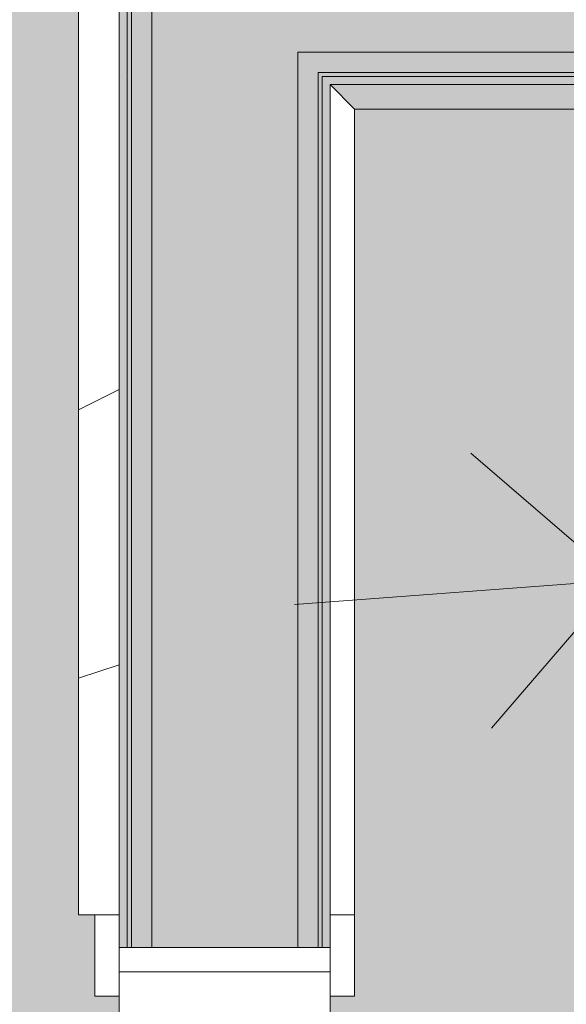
# Model space of a CAD drawing. Header units: millimetres. Extents: x 5980700 to 6194397, y -12939 to 2351883.
# Tile 301 of 587: x 6080295 to 6080632, y -581 to 25. Entities that reach past the tile are written whole.
import ezdxf

# ---------------------------------------------------------------- set-up
doc = ezdxf.new("R2010")
doc.units = ezdxf.units.MM
for name, color, linetype, lineweight in [('A-DETL-THIN', 151, 'Continuous', 9), ('A-DOOR', 31, 'Continuous', 9), ('A-FLOR-PATT', 8, 'Continuous', 18), ('A-WALL', 113, 'Continuous', 18), ('A-WALL-PATT', 111, 'Continuous', 25)]:
    doc.layers.add(name, color=color, linetype=linetype, lineweight=lineweight)
pattern_1 = [(49.99999999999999, (0, 0), (182.184668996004, -15.93908553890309), [19.05, -209.55]), (355, (0, 0), (-35.24242749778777, 191.0566080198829), [15.24, -167.64]), (100.451, (15.182, -1.328), (146.9425016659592, 175.1166878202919), [16.19, -178.09]), (46.184, (0, 50.8), (271.0788941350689, -42.04327417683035), [28.575, -314.325]), (96.636, (22.59, 47.297), (237.4025071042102, 247.4272132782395), [24.285, -267.135]), (351.184, (0, 50.8), (237.404605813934, 247.4251178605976), [22.86, -251.46]), (21, (25.4, 38.1), (151.6148798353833, -102.2655185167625), [19.05, -209.55]), (326, (25.4, 38.1), (61.80235996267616, 184.1877424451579), [15.24, -167.64]), (71.45100000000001, (38.035, 29.578), (213.4170626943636, 81.92136778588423), [16.19, -178.09]), (37.50000000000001, (0, 0), (3.08832282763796, 84.55507579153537), [8.382, -157.226, 8.382, -161.798, -168.275]), (37.50000000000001, (0, 0), (3.08832282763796, 84.55507579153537), [-335.788, 8.382, -159.893]), (7.499999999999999, (0, 0), (66.81943811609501, 100.1807470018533), [8.382, -88.646, 8.382, -153.416, -64.135]), (7.499999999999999, (0, 0), (66.81943811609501, 100.1807470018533), [-258.826, 8.382, -55.753]), (327.5, (-56.642, 0), (135.5904877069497, -5.7289126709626), [8.382, -55.118, 8.382, -189.738, -262.89]), (327.5, (-56.642, 0), (135.5904877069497, -5.7289126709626), [-261.62, 8.382, -254.508]), (317.5, (-82.042, 0), (148.1288864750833, 25.42676126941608), [8.382, -74.168, 8.382, -123.19, -186.69]), (317.5, (-82.042, 0), (148.1288864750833, 25.42676126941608), [-214.122, 8.382, -178.308])]

# ---------------------------------------------------------------- blocks, each defined once
blk = doc.blocks.new('FX-ESQ-INT_PORTA_VISOR-1FL - 92x210cm_100x215cm-1FL-MAD-3_0cmFolha_Maçaneta 01-V93-PLANTA DE CAIMENTO DE PISOS - 1 PAV_')
at = {"layer": 'A-DOOR', "color": 250, "lineweight": 5}
for p, q in [((519.9999999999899, 80.0000000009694), (469.9999999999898, 80.0000000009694)), ((469.9999999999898, 80.0000000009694), (469.9999999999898, 65.00000000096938)), ((519.9999999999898, 65.00000000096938), (519.9999999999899, 80.0000000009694)), ((484.9999999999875, 65.0000000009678), (459.9999999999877, 65.00000000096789)), ((469.9999999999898, 65.00000000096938), (519.9999999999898, 65.00000000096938)), ((499.9999999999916, 65.00000000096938), (484.9999999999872, 65.00000000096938)), ((484.9999999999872, 65.00000000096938), (484.9999999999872, -65.00000000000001)), ((484.999999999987, -65.00000000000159), (484.9999999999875, 65.0000000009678)), ((499.9999999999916, -65.00000000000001), (499.9999999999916, 65.00000000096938)), ((449.9999999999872, -65.00000000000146), (484.999999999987, -65.00000000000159)), ((519.9999999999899, -65.00000000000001), (469.9999999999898, -65.00000000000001)), ((469.9999999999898, -65.00000000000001), (469.9999999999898, -80.00000000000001)), ((484.9999999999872, -65.00000000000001), (499.9999999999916, -65.00000000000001)), ((519.9999999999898, -80.00000000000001), (519.9999999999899, -65.00000000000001)), ((469.9999999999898, -80.00000000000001), (519.9999999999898, -80.00000000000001))]:
    blk.add_line(p, q, dxfattribs=at)
blk = doc.blocks.new('BE-PMSa-MOD-ARQ-CONEXAODOFUTURO-EX-000-R_rvt-2-PLANTA DE CAIMENTO DE PISOS - 1 PAV_')
at = {"layer": 'A-FLOR-PATT', "lineweight": 5}
h = blk.add_hatch(dxfattribs=at)
h.set_pattern_fill('FP_100', color=133, style=0, pattern_type=2)
h.set_pattern_definition(pattern_1)
h.paths.add_polyline_path([(-1916.114845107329, -8177.825683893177), (-1683.614845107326, -8177.825683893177), (-1683.614845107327, -1915.841005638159), (-3033.614845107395, -1915.841005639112), (-3033.614845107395, -1900.841005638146), (-3933.614845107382, -1900.841005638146), (-3933.614845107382, -2050.841005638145), (-1818.614845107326, -2050.841005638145), (-1818.614845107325, -8042.852683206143), (-4146.617820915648, -8042.852683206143), (-4146.617820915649, -4063.841794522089), (-3970.61666258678, -4063.841794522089), (-3970.61666258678, -3457.84179452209), (-4146.617820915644, -3457.84179452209), (-4146.617820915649, -2138.841794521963), (-3970.61666258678, -2138.841794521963), (-3970.61666258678, -2050.841005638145), (-3963.614845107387, -2050.841005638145), (-3963.614845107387, -1900.841005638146), (-3973.614845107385, -1900.841005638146), (-3973.614845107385, -1915.841005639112), (-4105.616662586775, -1915.841005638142), (-4105.616662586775, -2003.84179452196), (-4281.617820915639, -2003.84179452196), (-4281.617820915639, -3592.841794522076), (-4105.61666258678, -3592.841794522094), (-4105.61666258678, -3928.841794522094), (-4281.617820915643, -3928.841794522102), (-4281.615120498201, -8177.82568389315), (-1916.459753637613, -8177.825683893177)])
h.paths.add_polyline_path([(8258.385255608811, -8167.825683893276), (15620.8643440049, -8167.825683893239), (15620.86434400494, -1925.841005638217), (12311.88333741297, -1925.841005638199), (12311.88333741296, -2018.841794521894), (11955.88333741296, -2018.841794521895), (11955.88333741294, -1925.841005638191), (9541.385154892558, -1925.841005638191), (9541.385154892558, -1915.841005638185), (9491.385154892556, -1915.841005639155), (9491.385154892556, -1900.841005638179), (8591.38515489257, -1900.841005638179), (8591.38515489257, -2050.841005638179), (11830.88333741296, -2050.841005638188), (11830.88333741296, -2143.841794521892), (12436.88333741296, -2143.841794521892), (12436.88333741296, -2050.841005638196), (15495.86434400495, -2050.841005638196), (15495.86434400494, -8042.825683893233), (8383.385255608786, -8042.825683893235), (8383.385255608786, -4063.841794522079), (8559.379702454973, -4063.841794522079), (8559.379702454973, -3457.841794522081), (8383.385255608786, -3457.84179452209), (8383.385255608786, -2138.841794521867), (8559.379702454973, -2138.84179452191), (8559.379702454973, -2050.841005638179), (8561.385154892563, -2050.753085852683), (8561.385154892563, -1900.841005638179), (8551.38515489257, -1900.841005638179), (8551.38515489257, -1915.841005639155), (8501.385154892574, -1915.841005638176), (8501.385154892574, -1925.841005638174), (8434.379702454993, -1925.841005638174), (8434.379702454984, -2013.841794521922), (8258.385255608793, -2013.841794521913), (8258.385255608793, -3582.841794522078), (8434.379702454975, -3582.841794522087), (8434.379702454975, -3938.841794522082), (8258.385255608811, -3938.841794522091), (8258.385255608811, -8156.700611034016)])
h.paths.add_polyline_path([(19984.7546155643, -8167.825683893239), (20089.38682609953, -8167.825683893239), (20089.38682609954, -5194.841794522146), (19913.3833374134, -5194.841794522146), (19913.3833374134, -4838.841794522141), (20089.38682609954, -4838.841794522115), (20089.38682609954, -2013.84179452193), (19913.3833374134, -2013.841794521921), (19913.3833374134, -1657.841794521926), (20089.38682609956, -1657.841794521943), (20089.38682609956, 1166.158205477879), (19913.38333741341, 1166.158205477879), (19913.38333741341, 1522.158205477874), (20089.38682609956, 1522.158205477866), (20089.38682609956, 4296.158205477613), (19913.38333741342, 4296.15820547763), (19913.3833374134, 4461.658994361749), (15971.88333741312, 4461.658994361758), (15971.88333741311, 4296.15820547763), (15800.86434400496, 4296.15820547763), (15800.86434400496, -605.8410056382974), (15790.86434400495, -605.8410056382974), (15790.86434400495, -655.841005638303), (15775.86434400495, -655.841005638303), (15775.86434400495, -1555.841005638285), (16091.88333741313, -1555.841005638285), (16091.88333741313, -1527.841794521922), (15925.86434400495, -1527.841794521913), (15925.86434400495, 4171.158205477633), (16096.88333741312, 4171.158205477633), (16097.48518693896, 4336.658994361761), (19788.38333741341, 4336.658994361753), (19788.38333741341, 4171.158205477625), (19964.38682609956, 4171.158205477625), (19964.38682609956, 1647.158205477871), (19788.38333741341, 1647.158205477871), (19788.38333741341, 1041.158205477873), (19964.38682609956, 1041.158205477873), (19964.38682609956, -1532.84179452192), (19788.38333741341, -1532.84179452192), (19788.38333741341, -2138.841794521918), (19964.38682609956, -2138.841794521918), (19964.38682609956, -4713.841794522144), (19788.3833374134, -4713.841794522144), (19788.3833374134, -5319.841794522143), (19964.38682609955, -5319.841794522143), (19964.38682609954, -8042.82568389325), (15925.86434400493, -8042.825683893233), (15925.86434400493, -2143.841794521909), (16091.88333741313, -2143.841794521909), (16091.88333741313, -1585.841005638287), (15775.86434400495, -1585.841005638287), (15775.86434400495, -1595.841005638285), (15790.86434400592, -1595.841005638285), (15790.86434400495, -1652.84179452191), (15966.88333741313, -1653.220801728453), (15966.88333741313, -2018.84179452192), (15800.86434400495, -2018.841794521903), (15800.86434400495, -8167.825683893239), (19925.14432074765, -8167.825683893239)])
h.paths.add_polyline_path([(-5690.728343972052, -8167.825683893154), (-4451.617820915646, -8167.825683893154), (-4451.617820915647, -1925.841005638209), (-4506.114845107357, -1925.84100563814), (-4506.114845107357, -1915.841005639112), (-4536.11484510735, -1915.841005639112), (-4536.11484510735, -1900.841005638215), (-4546.114845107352, -1900.841005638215), (-4546.114845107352, -2740.841005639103), (-4536.114845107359, -2740.841005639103), (-4536.114845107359, -2751.8410056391), (-4516.109778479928, -2751.8410056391), (-4516.109778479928, -2640.8410056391), (-4497.109778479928, -2640.8410056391), (-4497.109778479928, -2770.841005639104), (-4536.114845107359, -2770.841005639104), (-4536.114845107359, -2780.841005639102), (-4546.114845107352, -2780.841005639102), (-4546.114845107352, -2820.841005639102), (-4576.114845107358, -2820.841005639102), (-4576.617820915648, -8042.852683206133), (-11628.61484510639, -8042.852683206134), (-11628.6148451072, -2138.841794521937), (-11585.61666258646, -2138.841794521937), (-11585.61666258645, -2050.841005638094), (-8474.116662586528, -2050.841005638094), (-8474.116662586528, -2138.841794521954), (-7858.116662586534, -2138.841794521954), (-7858.116662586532, -2050.841005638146), (-4576.617820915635, -2050.841005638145), (-4576.617820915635, -1900.841005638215), (-5476.114845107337, -1900.841005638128), (-5476.114845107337, -1915.841005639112), (-5528.614845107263, -1915.841005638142), (-5528.614845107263, -1925.841005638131), (-7983.116662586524, -1925.841005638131), (-7983.116662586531, -2013.841794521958), (-8324.11666258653, -2013.841794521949), (-8324.11666258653, -2003.841794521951), (-8339.116662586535, -2003.84179452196), (-8339.116662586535, -1925.841005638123), (-11720.61666258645, -1925.841005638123), (-11720.61666258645, -2003.841794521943), (-11753.61484510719, -2003.841794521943), (-11753.61034441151, -8167.825683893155), (-5985.163661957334, -8167.825683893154)])
h.paths.add_polyline_path([(-15701.5291554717, -8167.825683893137), (-11933.6148451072, -8167.825683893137), (-11933.6148451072, -2013.841794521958), (-12076.61666258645, -2013.841794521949), (-12076.61666258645, -1657.841794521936), (-11923.61484510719, -1657.841794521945), (-11923.61484510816, -1515.8410056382), (-11908.61484510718, -1515.8410056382), (-11908.61484510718, -1505.841005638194), (-12058.61484510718, -1505.841005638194), (-12058.61484510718, -1532.841794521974), (-12201.61666258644, -1532.841794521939), (-12201.61666258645, -2138.841794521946), (-12058.61484510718, -2138.841794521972), (-12058.61484510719, -8042.851795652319), (-16321.61588608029, -8042.826571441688), (-16321.61588608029, -5319.841794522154), (-16145.61666258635, -5319.841794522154), (-16145.61666258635, -4713.841794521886), (-16321.61588608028, -4713.681888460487), (-16321.61588608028, -2138.84179452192), (-16145.61666258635, -2138.841794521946), (-16145.61666258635, -1532.841794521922), (-16321.61588608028, -1532.841794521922), (-16321.61588608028, 1041.158205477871), (-16145.61666258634, 1041.158205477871), (-16145.61666258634, 1647.158205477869), (-16321.61588608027, 1647.158205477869), (-16321.61588608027, 4171.158205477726), (-16145.61666258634, 4171.158205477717), (-16145.61666258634, 4336.658994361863), (-12201.61666258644, 4336.658994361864), (-12201.61666258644, 4171.158205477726), (-12058.61484510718, 4171.158205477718), (-12058.61484510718, -1475.841005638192), (-11908.61484510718, -1475.841005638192), (-11908.61484510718, -575.8410056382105), (-11923.61484510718, -575.8410056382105), (-11923.61484510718, -525.8410056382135), (-11933.61484510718, -525.8410056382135), (-11933.61484510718, 4296.158205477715), (-12076.61666258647, 4296.158205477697), (-12076.61666258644, 4461.658994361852), (-16270.61666258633, 4461.658994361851), (-16270.61666258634, 4296.158205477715), (-16446.62225526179, 4296.158205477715), (-16446.61588608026, 1522.158205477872), (-16270.61666258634, 1522.158205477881), (-16270.61666258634, 1166.158205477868), (-16446.62225526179, 1166.158205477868), (-16446.61588608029, -1657.841794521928), (-16270.61666258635, -1657.841794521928), (-16270.61666258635, -2013.841794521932), (-16446.6222552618, -2013.841794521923), (-16446.61588608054, -4838.841794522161), (-16270.61666258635, -4838.841794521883), (-16270.61666258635, -5194.841794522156), (-16446.62225526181, -5194.841794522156), (-16446.61573815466, -8167.825683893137), (-15735.98765560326, -8167.825683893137)])
h.paths.add_polyline_path([(8551.38515489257, -1770.841005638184), (9491.385154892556, -1770.841005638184), (9491.385154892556, -1755.841005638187), (9630.135154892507, -1755.841005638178), (9630.135154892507, -1740.841005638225), (11880.13515489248, -1741.712957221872), (11880.13515489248, -1755.841005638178), (11965.88333741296, -1755.841005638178), (11965.88333741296, -1662.841794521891), (12301.88333741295, -1662.841794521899), (12301.88333741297, -1755.841005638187), (12713.6541483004, -1755.841005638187), (12713.6541483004, -1740.841005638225), (14963.65414830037, -1741.712957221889), (14963.65414830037, -1755.841005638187), (15630.86434400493, -1755.841005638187), (15630.86434400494, -1595.841005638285), (15645.86434400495, -1595.841005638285), (15645.86434400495, -655.841005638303), (15630.86434400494, -655.841005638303), (15630.86434400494, -29.5925127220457), (15087.63515489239, -29.59251272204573), (15087.63515489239, -44.5925127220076), (12837.63515489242, -43.72056113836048), (12837.63515489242, -29.59251272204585), (11880.13515489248, -29.5925127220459), (11880.13515489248, -44.59251272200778), (9630.135154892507, -43.72056113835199), (9630.135154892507, -29.59251272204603), (9408.885154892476, -29.59251272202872), (9408.885154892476, -14.5925127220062), (8468.885154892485, -14.59251272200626), (8468.885154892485, -29.59251272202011), (8008.885154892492, -29.59251272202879), (8008.885154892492, -14.59251272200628), (7068.885154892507, -14.65234280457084), (7068.885154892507, -29.59251272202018), (4511.785154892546, -29.59251272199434), (4511.785154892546, 3549.158994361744), (3951.785154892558, 3549.158994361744), (3951.785154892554, 4471.658994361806), (2159.383337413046, 4471.658994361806), (2159.383337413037, 4306.158205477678), (1813.383337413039, 4306.15820547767), (1813.383337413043, 4471.658994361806), (284.8931309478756, 4471.658994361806), (284.8931309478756, 4486.658994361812), (77.29277039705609, 4486.658994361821), (77.29277039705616, 3238.903506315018), (70.48333741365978, 3238.903506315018), (70.48333741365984, 2137.158205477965), (121.3819838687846, 2137.158205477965), (121.3819838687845, 3231.348105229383), (111.0710947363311, 3241.658994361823), (106.381983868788, 3259.158994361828), (111.0710947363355, 3276.658994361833), (124.1088842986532, 3289.53068128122), (143.3753948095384, 3293.624861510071), (158.8819838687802, 3289.469883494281), (171.692873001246, 3276.658994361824), (176.3819838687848, 3259.158994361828), (171.692873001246, 3241.658994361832), (161.3819838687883, 3231.348105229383), (161.3819838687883, 2137.158205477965), (220.483337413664, 2137.158205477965), (220.4833374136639, 4336.658994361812), (1678.38333741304, 4336.658994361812), (1678.38333741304, 4171.158205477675), (2294.38333741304, 4171.158205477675), (2294.38333741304, 4336.658994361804), (3816.785154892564, 4336.658994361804), (3816.785154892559, 3414.158994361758), (4376.785154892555, 3414.158994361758), (4376.785154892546, -164.5925127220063), (15495.86434400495, -164.5925127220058), (15495.86434400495, -1620.841005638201), (12436.88333741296, -1620.841005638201), (12436.88333741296, -1527.841794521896), (11830.88333741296, -1527.841794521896), (11830.88333741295, -1620.841005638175), (8559.379702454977, -1620.841005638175), (8559.379702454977, -1532.841794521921), (7943.379702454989, -1532.841794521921), (7943.379702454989, -1620.841005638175), (2289.383337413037, -1620.841005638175), (2289.383337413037, -1527.841794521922), (2261.385126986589, -1527.841794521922), (2261.385126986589, -1770.841005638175), (3121.385126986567, -1770.841005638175), (3121.385126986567, -1755.8410056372), (4481.585154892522, -1755.841005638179), (4481.585154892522, -1770.841005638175), (5321.585154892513, -1770.841005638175), (5321.585154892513, -1755.841005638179), (7021.385154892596, -1755.841005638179), (7021.385154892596, -1770.841005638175), (7961.385154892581, -1770.841005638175), (7961.385154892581, -1755.841005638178), (8078.379702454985, -1755.841005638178), (8078.379702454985, -1667.841794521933), (8424.379702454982, -1667.841794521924), (8424.379702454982, -1755.841005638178), (8551.38515489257, -1755.841005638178)])
h.paths.add_polyline_path([(2231.385126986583, -1770.841005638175), (2231.385126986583, -1527.841794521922), (1766.385126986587, -1527.841794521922), (1766.385126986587, -1770.841005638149), (1776.385126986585, -1770.841005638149), (1776.385126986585, -1755.8410056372), (1818.383337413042, -1755.841005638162), (1818.383337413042, -1662.841794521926), (2154.383337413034, -1662.841794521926), (2154.383337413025, -1755.84100563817), (2221.385126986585, -1755.841005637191), (2221.385126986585, -1770.841005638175)])
h.paths.add_polyline_path([(-3963.614845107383, -1770.84100563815), (-3033.614845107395, -1770.84100563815), (-3033.614845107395, -1755.841005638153), (-1418.814900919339, -1755.841005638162), (-1418.814900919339, -1770.841005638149), (-578.8149009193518, -1770.841005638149), (-578.8149009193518, -1755.841005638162), (876.3851269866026, -1755.841005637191), (876.3851269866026, -1770.841005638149), (1736.38512698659, -1770.841005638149), (1736.38512698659, -1527.841794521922), (1683.383337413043, -1527.841794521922), (1683.383337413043, -1620.841005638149), (-3970.616662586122, -1620.84100563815), (-3970.61666258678, -1532.841794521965), (-4586.616662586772, -1532.841794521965), (-4586.616662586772, -1620.841005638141), (-7858.116662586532, -1620.841005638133), (-7858.116662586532, -1532.841794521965), (-8474.116662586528, -1532.841794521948), (-8474.116662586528, -1620.841005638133), (-11585.61666258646, -1620.841005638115), (-11585.61666258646, -1532.841794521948), (-11628.61484510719, -1532.841794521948), (-11628.61484510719, -164.6103600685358), (220.4833374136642, -164.6103600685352), (220.4833374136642, -29.61036006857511), (-2321.114845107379, -29.61036006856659), (-2321.114845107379, -14.61036006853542), (-3061.114845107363, -14.61036006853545), (-3061.114845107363, -29.61036006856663), (-3320.616662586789, -29.61036006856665), (-3320.616662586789, -14.61036006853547), (-4060.616662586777, -14.61036006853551), (-4060.616662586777, -29.61036006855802), (-4536.114845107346, -29.61036006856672), (-4536.114845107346, -14.61036006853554), (-5476.114845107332, -14.61036006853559), (-5476.114845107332, -29.6103600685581), (-5636.114845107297, -29.61036006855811), (-5636.114845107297, -44.61036006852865), (-7886.11484510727, -43.73840848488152), (-7886.11484510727, -29.61036006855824), (-8872.364845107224, -29.61036006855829), (-8872.364845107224, -44.6103600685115), (-11122.3648451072, -43.73840848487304), (-11122.3648451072, -29.61036006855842), (-11763.61484510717, -29.61036006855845), (-11763.61484510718, -575.8410056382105), (-11778.61484510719, -575.8410056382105), (-11778.61484510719, -1515.8410056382), (-11763.61484510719, -1515.8410056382), (-11763.61484510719, -1667.841794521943), (-11720.61666258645, -1667.841794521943), (-11720.61666258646, -1755.841005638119), (-11122.36484510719, -1755.841005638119), (-11122.36484510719, -1740.841005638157), (-8872.36484510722, -1741.712957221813), (-8872.36484510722, -1755.841005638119), (-8339.116662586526, -1755.841005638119), (-8339.116662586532, -1667.841794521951), (-7993.116662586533, -1667.841794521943), (-7993.116662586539, -1755.841005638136), (-7886.114845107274, -1755.841005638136), (-7886.114845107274, -1740.841005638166), (-5636.114845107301, -1741.712957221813), (-5636.114845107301, -1755.841005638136), (-5476.114845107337, -1755.841005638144), (-5476.114845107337, -1770.841005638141), (-4536.11484510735, -1770.841005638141), (-4536.11484510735, -1755.841005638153), (-4451.616662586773, -1755.841005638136), (-4451.616662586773, -1667.84179452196), (-4105.616662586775, -1667.84179452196), (-4105.616662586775, -1755.841005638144), (-3973.614845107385, -1755.841005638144), (-3973.614845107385, -1770.84100563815)])
h.paths.add_polyline_path([(-5396.293025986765, 115.3896399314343), (-4576.11484510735, 115.3896399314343), (-4576.11484510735, 431.4034837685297), (-4586.616662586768, 431.4034837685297), (-4586.616662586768, 265.3896399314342), (-11628.61484510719, 265.3896399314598), (-11628.61484510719, 4171.158205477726), (-11585.61666258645, 4171.158205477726), (-11585.61666258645, 4336.658994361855), (-8474.116662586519, 4336.658994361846), (-8474.116662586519, 4171.158205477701), (-7858.116662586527, 4171.158205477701), (-7858.116662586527, 4336.658994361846), (-4586.616662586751, 4336.658994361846), (-4586.616662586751, 4171.158205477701), (-4538.614845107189, 4171.158205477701), (-4538.614845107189, 2287.158205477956), (-4586.616662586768, 2287.158205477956), (-4586.616662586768, 1681.158205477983), (-4538.614845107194, 1681.158205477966), (-4538.614845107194, 995.3896399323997), (-4536.114845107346, 995.3896399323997), (-4536.114845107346, 985.3896399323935), (-4497.109778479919, 985.3896399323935), (-4497.109778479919, 855.3896399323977), (-4516.109778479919, 855.3896399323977), (-4516.109778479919, 966.3896399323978), (-4536.114845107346, 966.3896399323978), (-4536.114845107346, 955.3896399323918), (-4538.614845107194, 955.3896399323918), (-4538.614845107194, 431.4034837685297), (-4546.114845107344, 431.4034837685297), (-4546.114845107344, 115.3896399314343), (-4536.114845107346, 115.3896399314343), (-4536.114845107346, 130.3896399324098), (-4486.114845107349, 130.3896399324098), (-4486.114845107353, 140.3896399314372), (-4461.616662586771, 140.3896399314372), (-4461.616662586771, 306.4034837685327), (-4413.614845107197, 306.4034837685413), (-4413.614845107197, 1806.158205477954), (-4461.616662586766, 1806.158205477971), (-4461.616662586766, 2162.158205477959), (-4413.614845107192, 2162.158205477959), (-4413.614845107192, 4296.158205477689), (-4461.616662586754, 4296.158205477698), (-4461.616662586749, 4461.658994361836), (-7983.116662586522, 4461.658994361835), (-7983.116662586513, 4296.158205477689), (-8349.116662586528, 4296.158205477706), (-8349.116662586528, 4461.658994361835), (-11710.61666258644, 4461.658994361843), (-11710.61666258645, 4296.158205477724), (-11753.61484510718, 4296.158205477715), (-11753.61484510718, 140.3896399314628), (-5526.11484510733, 140.3896399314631), (-5526.11484510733, 130.3896399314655), (-5476.114845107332, 130.3896399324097), (-5476.114845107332, 115.3896399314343), (-5466.11484510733, 115.3896399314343)])
h.paths.add_polyline_path([(8478.885154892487, 115.4074872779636), (8478.885154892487, 431.4034837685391), (8378.385255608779, 431.4034837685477), (8378.385255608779, 1037.158205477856), (8561.383337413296, 1037.158205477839), (8561.383337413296, 1651.158205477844), (8378.385255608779, 1651.158205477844), (8378.385255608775, 4171.158205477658), (8559.383337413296, 4171.158205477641), (8559.383337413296, 4336.658994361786), (11825.88333741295, 4336.658994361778), (11825.88333741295, 4171.158205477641), (12441.88333741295, 4171.158205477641), (12441.88333741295, 4336.658994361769), (15495.86434400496, 4336.65899436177), (15495.86434400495, 265.4074872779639), (8559.379702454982, 265.4074872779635), (8559.379702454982, 431.4034837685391), (8508.885154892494, 431.4034837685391), (8508.885154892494, 115.4074872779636), (9408.885154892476, 115.4074872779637), (9408.885154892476, 130.4074872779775), (9438.885154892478, 130.4074872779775), (9438.885154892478, 140.4074872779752), (15620.86434400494, 140.4074872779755), (15620.86434400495, 4461.658994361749), (12316.88333741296, 4461.658994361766), (12316.88333741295, 4296.158205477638), (11950.88333741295, 4296.158205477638), (11950.88333741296, 4461.658994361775), (8434.383337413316, 4461.658994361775), (8434.383337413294, 4296.158205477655), (8253.385255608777, 4296.158205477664), (8253.385255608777, 1526.158205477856), (8436.383337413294, 1526.158205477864), (8436.383337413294, 1162.158205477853), (8253.385255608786, 1162.158205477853), (8253.385255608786, 306.4034837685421), (8434.379702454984, 306.4034837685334), (8434.379702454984, 140.4074872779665), (8438.885154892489, 140.4074872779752), (8438.885154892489, 130.4074872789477), (8468.885154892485, 130.4074872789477), (8468.885154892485, 115.4074872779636)])
h.paths.add_polyline_path([(7078.885154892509, 115.4074872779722), (7968.885154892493, 115.4074872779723), (7968.885154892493, 955.4074872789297), (7958.885154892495, 955.4074872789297), (7958.885154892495, 966.4074872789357), (7948.385255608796, 966.4074872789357), (7948.385255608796, 265.4074872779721), (4806.785154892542, 265.4074872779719), (4806.785154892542, 4336.658994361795), (7948.385255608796, 4336.658994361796), (7948.385255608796, 985.4074872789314), (7958.885154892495, 985.4074872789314), (7958.885154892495, 995.4074872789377), (7968.885154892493, 995.4074872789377), (7968.885154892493, 1035.407487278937), (7998.885154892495, 1035.407487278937), (7998.885154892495, 995.4074872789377), (8008.885154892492, 995.4074872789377), (8008.885154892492, 985.4074872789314), (8047.890221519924, 985.4074872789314), (8047.890221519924, 855.4074872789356), (8028.890221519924, 855.4074872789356), (8028.890221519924, 966.4074872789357), (8008.885154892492, 966.4074872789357), (8008.885154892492, 955.4074872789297), (7998.885154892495, 955.4074872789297), (7998.885154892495, 115.4074872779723), (8008.885154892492, 115.4074872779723), (8008.885154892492, 130.4074872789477), (8083.385255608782, 130.4074872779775), (8083.385255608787, 4471.65899436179), (4671.785154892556, 4471.658994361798), (4671.785154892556, 130.4074872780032), (7068.885154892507, 130.4074872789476), (7068.885154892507, 115.4074872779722)])
h.paths.add_polyline_path([(1857.919751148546, 1037.158205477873), (2296.383337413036, 1037.158205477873), (2296.383337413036, 1651.158205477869), (1676.383337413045, 1651.158205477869), (1676.383337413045, 1037.158205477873), (1826.383337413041, 1037.158205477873)])
h.paths.add_polyline_path([(2161.383337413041, 1172.158205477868), (1811.383337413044, 1172.158205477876), (1811.383337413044, 1516.158205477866), (2161.383337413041, 1516.158205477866), (2161.383337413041, 1177.256799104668)])
h.paths.add_polyline_path([(137.9111174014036, 3278.855100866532), (131.3834321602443, 3276.480338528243), (131.3834321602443, 3259.158994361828), (137.9112161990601, 3259.158994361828), (137.9112161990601, 3277.667937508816)])
h.paths.add_polyline_path([(141.3819838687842, 3259.158994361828), (161.3819838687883, 3259.158994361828), (158.7024919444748, 3268.550988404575), (155.5241194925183, 3273.003317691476), (148.2594671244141, 3277.615929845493), (141.461635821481, 3278.855091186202), (137.9111174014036, 3278.855100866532), (137.9112161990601, 3259.158994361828), (139.4408410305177, 3259.158994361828)])
h.paths.add_polyline_path([(127.2398482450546, 3259.158994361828), (131.3834321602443, 3259.60654442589), (131.3834321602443, 3276.480338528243), (126.061811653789, 3272.015600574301), (122.0634673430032, 3263.023564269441), (122.1477157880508, 3259.158994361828), (126.061811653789, 3259.158994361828)])
at = {"layer": 'A-WALL', "lineweight": 5}
h = blk.add_hatch(color=9, dxfattribs=at)
h.paths.add_polyline_path([(-11902.8509562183, -7.110360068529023), (-11901.11484510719, -7.110360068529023), (-11901.11484510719, 4331.158205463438), (-11903.61484510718, 4331.158205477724), (-11903.54425430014, -7.110360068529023)])
h.paths.add_polyline_path([(-11901.11484510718, 4486.658994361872), (-11901.11484510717, 4496.658994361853), (-11903.61484510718, 4496.658994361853), (-11903.61484510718, 4486.658994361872)])
h = blk.add_hatch(color=50, dxfattribs=at)
h.paths.add_polyline_path([(-11901.11484510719, 5.389639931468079), (-11888.61484510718, 5.38963993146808), (-11888.61484510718, 1465.571262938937), (-11890.68890203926, 1469.163634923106), (-11890.68890203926, 1475.634111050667), (-11888.61484510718, 1480.567299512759), (-11888.61484510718, 4331.158205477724), (-11901.11484510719, 4331.158205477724), (-11901.11484510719, 68.28855955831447)])
h.paths.add_polyline_path([(-11901.11484510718, 4486.658994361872), (-11898.96666258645, 4486.675886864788), (-11898.96666258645, 4496.658994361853), (-11901.11484510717, 4496.658994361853), (-11901.11484510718, 4494.15899436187)])
blk.add_hatch(color=50, dxfattribs=at).paths.add_polyline_path([(-11903.6383753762, -9.610360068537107), (-11903.61484510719, -9.610360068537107), (-11903.61484510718, 4331.158205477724), (-11908.61484510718, 4331.158205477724), (-11908.61484510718, -9.610360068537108)])
h = blk.add_hatch(color=50, dxfattribs=at)
h.paths.add_polyline_path([(-4406.613027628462, -7.110360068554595), (-4323.614845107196, -7.110360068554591), (-4323.614845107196, -4.596516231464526), (-4416.616662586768, -4.596516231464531), (-4416.616662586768, 5.389639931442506), (-4506.114845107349, 5.389639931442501), (-4506.114845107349, -7.110360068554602), (-4416.616662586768, -7.110360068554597)])
h.paths.add_polyline_path([(-5636.114845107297, -7.110360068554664), (-5506.114845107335, -7.110360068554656), (-5506.114845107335, 5.389639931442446), (-5661.114845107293, 5.389639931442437), (-5661.114845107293, -7.110360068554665)])
h.paths.add_polyline_path([(-7886.11484510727, -7.110360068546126), (-7861.114845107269, -7.110360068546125), (-7861.114845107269, 5.389639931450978), (-8897.36484510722, 5.389639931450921), (-8897.36484510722, -7.110360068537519), (-8046.210887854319, -7.110360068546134)])
h.paths.add_polyline_path([(-11778.61484510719, -7.110360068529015), (-11097.36484510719, -7.110360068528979), (-11097.36484510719, 5.389639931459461), (-11798.61484510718, 5.389639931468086), (-11798.61484510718, -7.110360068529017), (-11786.11484510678, -7.110360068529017)])
h.paths.add_polyline_path([(-11901.11484510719, -7.110360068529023), (-11888.61484510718, -7.110360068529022), (-11888.61484510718, 5.38963993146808), (-11901.11484510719, 5.389639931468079)])
h = blk.add_hatch(color=50, dxfattribs=at)
h.paths.add_polyline_path([(-11778.61484510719, -14.61036006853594), (-11097.36484510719, -14.6103600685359), (-11097.36484510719, -9.610360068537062), (-11783.61484510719, -9.610360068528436), (-11783.61484510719, -14.61036006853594)])
h.paths.add_polyline_path([(-8872.364845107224, -14.61036006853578), (-7861.114845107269, -14.61036006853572), (-7861.114845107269, -9.610360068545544), (-8897.36484510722, -9.610360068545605), (-8897.36484510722, -14.61036006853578)])
h.paths.add_polyline_path([(-4426.616662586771, -14.61036006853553), (-4323.614845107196, -14.61036006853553), (-4323.614845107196, -9.610360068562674), (-4506.114845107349, -9.610360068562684), (-4506.114845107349, -14.61036006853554), (-4486.114845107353, -14.61036006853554)])
h.paths.add_polyline_path([(-11908.61484510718, -14.61036006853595), (-11903.61484510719, -14.61036006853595), (-11903.6383753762, -9.610360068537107), (-11908.61484510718, -9.610360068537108)])
h.paths.add_polyline_path([(-5661.114845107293, -14.6103600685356), (-5506.114845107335, -14.61036006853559), (-5506.114845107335, -9.610360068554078), (-5661.114845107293, -9.610360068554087)])
h = blk.add_hatch(color=9, dxfattribs=at)
h.paths.add_polyline_path([(-4486.114845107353, -9.610360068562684), (-4323.614845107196, -9.610360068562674), (-4323.614845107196, -7.110360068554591), (-4506.114845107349, -7.110360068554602), (-4506.114845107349, -9.610360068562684)])
h.paths.add_polyline_path([(-5636.114845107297, -9.610360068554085), (-5506.114845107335, -9.610360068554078), (-5506.114845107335, -7.110360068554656), (-5661.114845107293, -7.110360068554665), (-5661.114845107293, -9.610360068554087)])
h.paths.add_polyline_path([(-7861.114845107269, -9.610360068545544), (-7861.114845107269, -7.110360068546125), (-8897.36484510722, -7.110360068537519), (-8897.36484510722, -9.610360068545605), (-7886.11484510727, -9.610360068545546)])
h.paths.add_polyline_path([(-11284.99938569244, -9.610360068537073), (-11097.36484510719, -9.610360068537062), (-11097.36484510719, -7.110360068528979), (-11786.11484510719, -7.110360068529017), (-11786.11484510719, -9.6103600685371), (-11579.43470367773, -9.610360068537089)])
h.paths.add_polyline_path([(-11901.11484510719, -9.610360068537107), (-11901.11484510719, -7.110360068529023), (-11903.61484510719, -7.110360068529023), (-11903.19817844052, -9.610360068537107)])
h = blk.add_hatch(color=9, dxfattribs=at)
h.paths.add_polyline_path([(-11901.11484510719, -1692.841794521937), (-11901.11484510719, -1545.841005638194), (-11903.61484510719, -1545.841005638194), (-11903.61484510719, -1692.841794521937)])
h.paths.add_polyline_path([(-11901.11484510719, -545.8410056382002), (-11901.11484510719, -9.610360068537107), (-11903.61484510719, -9.610360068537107), (-11903.61484510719, -545.8410056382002)])
h = blk.add_hatch(color=50, dxfattribs=at)
h.paths.add_polyline_path([(-11901.11484510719, -1692.841794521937), (-11888.61484510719, -1692.841794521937), (-11888.61484510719, -1545.841005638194), (-11901.11484510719, -1545.841005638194), (-11901.11484510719, -1682.841794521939)])
h.paths.add_polyline_path([(-11888.61484510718, -545.8410056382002), (-11888.61484510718, -7.110360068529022), (-11901.11484510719, -7.110360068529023), (-11901.11484510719, -545.8410056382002)])
h = blk.add_hatch(color=50, dxfattribs=at)
h.paths.add_polyline_path([(-11786.11484510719, -1692.841794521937), (-11786.11484510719, -1545.841005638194), (-11798.61484510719, -1545.841005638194), (-11798.61484510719, -1692.841794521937), (-11788.61484510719, -1692.841794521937)])
h.paths.add_polyline_path([(-11786.11484510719, -545.8410056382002), (-11786.11484510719, -7.110360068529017), (-11798.61484510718, -7.110360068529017), (-11798.61484510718, -545.8410056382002)])
h = blk.add_hatch(color=9, dxfattribs=at)
h.paths.add_polyline_path([(-11786.11484510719, -1692.841794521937), (-11783.61484510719, -1692.841794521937), (-11783.61484510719, -1545.841005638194), (-11786.11484510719, -1545.841005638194), (-11786.11484510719, -1690.341794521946)])
h.paths.add_polyline_path([(-11783.61484510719, -545.8410056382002), (-11783.61484510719, -9.610360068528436), (-11786.11484510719, -9.6103600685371), (-11786.11484510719, -545.8410056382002)])
h = blk.add_hatch(color=50, dxfattribs=at)
h.paths.add_polyline_path([(-11908.61484510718, -1692.841794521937), (-11903.61484510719, -1692.435296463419), (-11903.61484510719, -1545.841005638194), (-11908.61484510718, -1545.841005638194), (-11908.61484510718, -1686.841794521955)])
h.paths.add_polyline_path([(-11908.61484510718, -545.8410056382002), (-11903.61484510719, -545.8410056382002), (-11903.61484510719, -14.61036006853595), (-11908.61484510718, -14.61036006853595), (-11908.61484510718, -525.8410056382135)])
at = {"layer": 'A-WALL'}
h = blk.add_hatch(color=10, dxfattribs=at)
h.paths.add_polyline_path([(-11783.61484510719, -1692.841794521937), (-11778.61484510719, -1692.841794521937), (-11778.61484510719, -1545.841005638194), (-11783.61484510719, -1545.841005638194), (-11783.61484510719, -1687.841794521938)])
h.paths.add_polyline_path([(-11778.61484510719, -545.8410056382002), (-11778.61484510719, -14.61036006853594), (-11783.61484510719, -14.64705731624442), (-11783.61484510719, -545.8410056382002)])
at = {"layer": 'A-WALL-PATT', "lineweight": 5}
h = blk.add_hatch(dxfattribs=at)
h.set_pattern_fill('FP_129', color=71, style=0, pattern_type=2)
h.set_pattern_definition([(216.87, (166.6, 416.5), (1249.498511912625, 833.0022321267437), [208.25, -1874.25]), (206.565, (416.5, 291.55), (-416.4997849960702, -416.4999353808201), [465.661, -465.661]), (198.435, (416.5, 83.3), (-832.9995359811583, -416.5008561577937), [263.4179999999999, -1053.671])])
h.paths.add_polyline_path([(-11923.61484510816, -525.8410056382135), (-11908.61484510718, -525.8410056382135), (-11908.61484510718, 4321.158205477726), (-11933.61484510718, 4321.158205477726), (-11933.61484510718, -525.8410056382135)])
h = blk.add_hatch(color=9, dxfattribs=at)
h.paths.add_polyline_path([(-5661.114845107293, 5.389639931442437), (-5506.114845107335, 5.389639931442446), (-5506.114845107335, 95.38963993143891), (-5661.114845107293, 95.3896399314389), (-5661.114845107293, 25.38963993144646)])
h.paths.add_polyline_path([(-4506.114845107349, 5.389639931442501), (-4416.616662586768, 5.389639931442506), (-4416.616662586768, 5.403483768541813), (-4416.616662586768, 95.38963993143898), (-4506.114845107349, 95.38963993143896), (-4506.114845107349, 68.28855955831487)])
h.paths.add_polyline_path([(-8635.081523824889, 5.389639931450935), (-7861.114845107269, 5.389639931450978), (-7861.114845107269, 95.38963993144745), (-8897.36484510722, 95.38963993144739), (-8897.36484510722, 5.389639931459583)])
h.paths.add_polyline_path([(-11284.99938569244, 5.389639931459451), (-11097.36484510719, 5.389639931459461), (-11097.36484510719, 95.3896399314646), (-11888.61484510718, 95.38963993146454), (-11888.61484510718, 5.38963993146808), (-11579.43470367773, 5.389639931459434)])
h = blk.add_hatch(color=9, dxfattribs=at)
h.paths.add_polyline_path([(-11888.61484510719, -1702.841794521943), (-11798.61484510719, -1702.841794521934), (-11798.61484510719, -1545.841005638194), (-11888.61484510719, -1545.841005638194), (-11888.61484510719, -1692.841794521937)])
h.paths.add_polyline_path([(-11888.61484510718, -545.8410056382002), (-11798.61484510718, -545.8410056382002), (-11798.61484510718, 5.389639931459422), (-11888.61484510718, 5.38963993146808), (-11888.61484510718, -525.8410056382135)])
h = blk.add_hatch(dxfattribs=at)
h.set_pattern_fill('FP_100', color=133, style=0, pattern_type=2)
h.set_pattern_definition(pattern_1)
h.paths.add_polyline_path([(-11778.61484510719, -525.8410056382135), (-11763.61484510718, -525.8410056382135), (-11763.61484510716, -29.61036006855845), (-11778.61484510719, -14.61036006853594), (-11778.61484510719, -505.5478942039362)])
h = blk.add_hatch(dxfattribs=at)
h.set_pattern_fill('FP_99', color=133, style=0, pattern_type=2)
h.set_pattern_definition(pattern_1)
h.paths.add_polyline_path([(-11763.61484510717, -29.61036006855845), (-11122.3648451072, -29.61036006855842), (-11122.3648451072, -14.6103600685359), (-11778.61484510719, -14.61036006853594)])
h.paths.add_polyline_path([(-5526.11484510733, -29.61036006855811), (-5526.11484510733, -14.61036006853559), (-5636.114845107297, -14.6103600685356), (-5636.114845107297, -29.61036006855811)])
h.paths.add_polyline_path([(-8872.364845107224, -29.61036006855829), (-7886.11484510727, -29.61036006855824), (-7886.11484510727, -14.61036006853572), (-8872.364845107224, -14.61036006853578)])
at = {"layer": 'A-WALL', "color": 90, "lineweight": 5}
for p, q in [((-11933.61484510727, 4321.158205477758), (-11933.61484510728, -525.8410056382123)), ((-11903.61484510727, 5.389639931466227), (-11903.61484510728, 110.3896399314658)), ((-11901.11484510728, 5.38963993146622), (-11901.11484510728, 107.8896399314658)), ((-11888.61484510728, 5.389639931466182), (-11888.61484510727, 95.38963993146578)), ((-11888.61484510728, 95.3896399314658), (-11888.61484510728, 5.389639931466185)), ((-11903.61484510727, -7.110360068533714), (-11903.61484510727, 5.389639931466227)), ((-11901.11484510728, -7.110360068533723), (-11901.11484510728, 5.38963993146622)), ((-11901.11484510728, 5.389639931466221), (-11901.11484510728, -7.110360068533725)), ((-11888.61484510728, -7.110360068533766), (-11888.61484510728, 5.389639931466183)), ((-11888.61484510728, 5.389639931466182), (-11888.61484510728, -7.110360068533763)), ((-11798.61484510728, 5.389639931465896), (-11798.61484510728, -7.11036006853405)), ((-11798.61484510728, 5.389639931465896), (-11097.36484510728, 5.389639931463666)), ((-11798.61484510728, -7.110360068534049), (-11798.61484510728, 5.389639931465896)), ((-11903.61484510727, -9.610360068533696), (-11903.61484510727, -7.110360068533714)), ((-11903.61484510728, -7.110360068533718), (-11903.61484510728, -9.61036006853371)), ((-11903.61484510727, -14.61036006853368), (-11903.61484510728, -9.61036006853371)), ((-11903.61484510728, -9.61036006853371), (-11903.61484510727, -14.61036006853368)), ((-11901.11484510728, -9.610360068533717), (-11901.11484510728, -7.110360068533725)), ((-11901.11484510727, -7.110360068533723), (-11901.11484510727, -9.610360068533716)), ((-11901.11484510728, -14.61036006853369), (-11901.11484510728, -9.610360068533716)), ((-11888.61484510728, -14.61036006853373), (-11888.61484510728, -7.110360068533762)), ((-11798.61484510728, -14.61036006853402), (-11798.61484510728, -7.110360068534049)), ((-11786.11484510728, -7.11036006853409), (-11786.11484510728, -9.610360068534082)), ((-11786.11484510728, -7.11036006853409), (-11097.36484510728, -7.11036006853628)), ((-11786.11484510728, -9.610360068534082), (-11786.11484510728, -7.110360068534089)), ((-11786.11484510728, -14.61036006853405), (-11786.11484510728, -9.610360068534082)), ((-11783.61484510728, -9.61036006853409), (-11783.61484510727, -14.61036006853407)), ((-11783.61484510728, -9.61036006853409), (-11097.36484510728, -9.610360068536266)), ((-11783.61484510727, -14.61036006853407), (-11783.61484510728, -9.61036006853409)), ((-11903.61484510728, -14.61036006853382), (-11903.61484510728, -545.841005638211)), ((-11901.11484510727, -14.61036006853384), (-11901.11484510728, -545.841005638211)), ((-11888.61484510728, -14.61036006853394), (-11888.61484510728, -545.841005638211)), ((-11798.61484510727, -14.61036006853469), (-11798.61484510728, -545.841005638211)), ((-11786.11484510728, -14.61036006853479), (-11786.11484510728, -545.841005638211)), ((-11783.61484510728, -14.61036006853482), (-11783.61484510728, -545.841005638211)), ((-11778.61484510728, -14.61036006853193), (-11763.61484510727, -29.61036006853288)), ((-11763.61484510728, -29.61036006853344), (-11778.61484510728, -14.610360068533)), ((-11763.61484510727, -29.61036006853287), (-11763.61484510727, -525.8410056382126)), ((-11763.61484510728, -29.61036006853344), (-11122.36484510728, -29.61036006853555)), ((-11923.61484510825, -525.8410056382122), (-11933.61484510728, -525.8410056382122))]:
    blk.add_line(p, q, dxfattribs=at)
at = {"layer": 'A-WALL', "color": 130, "lineweight": 9}
for p, q in [((-11908.61484510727, 115.3896399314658), (-11908.61484510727, -9.610360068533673)), ((-11908.61484510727, -9.610360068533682), (-11908.61484510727, -14.61036006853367)), ((-11908.61484510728, -14.61036006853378), (-11908.61484510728, -525.8410056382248)), ((-11778.61484510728, -14.61036006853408), (-11097.36484510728, -14.61036006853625)), ((-11778.61484510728, -525.8410056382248), (-11778.61484510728, -14.61036006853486))]:
    blk.add_line(p, q, dxfattribs=at)
at = {"layer": 'A-DOOR', "color": 250, "lineweight": 5, "rotation": 89.99999999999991}
blk.add_blockref('FX-ESQ-INT_PORTA_VISOR-1FL - 92x210cm_100x215cm-1FL-MAD-3_0cmFolha_Maçaneta 01-V93-PLANTA DE CAIMENTO DE PISOS - 1 PAV_', (-11843.61484510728, -1045.8410056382), dxfattribs=at)

msp = doc.modelspace()

# ---------------------------------------------------------------- linework, layer by layer
at = {"layer": 'A-DETL-THIN'}
for p, q in [((6080663.837111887, -319.823499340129), (6080572.903058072, -241.5228106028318)), ((6080464.392055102, -334.7120628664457), (6080663.837111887, -319.8234993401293)), ((6080663.837111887, -319.8234993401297), (6080585.53642315, -410.7575531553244))]:
    msp.add_line(p, q, dxfattribs=at)

# ---------------------------------------------------------------- block references
at = {"color": 50, "lineweight": 5}
msp.add_blockref('BE-PMSa-MOD-ARQ-CONEXAODOFUTURO-EX-000-R_rvt-2-PLANTA DE CAIMENTO DE PISOS - 1 PAV_', (6092264.959189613, 0), dxfattribs=at)

doc.saveas('drawing.dxf')
